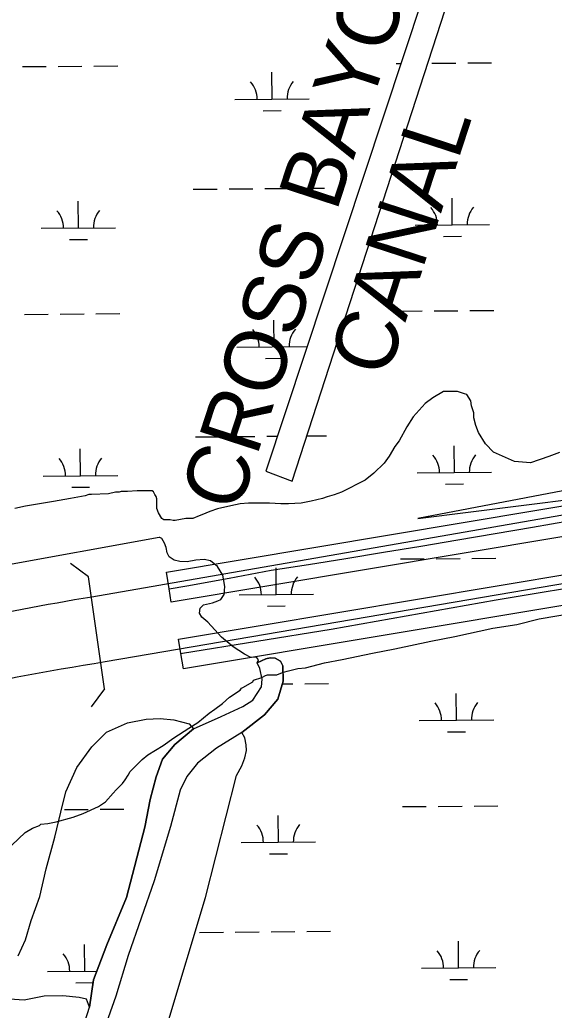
# Model space of a CAD drawing. Extents: x 3567028 to 3605064, y 510945 to 536587.
# Drawn here: x 3590098 to 3590816, y 533004 to 534334 of the extents above; entities that cross this region are included whole.
import ezdxf

# ---------------------------------------------------------------- set-up
doc = ezdxf.new("R2010")
doc.units = 0
for name, color, linetype in [('V-BRDG-IDEN', 7, 'Continuous'), ('V-BRDG-OTLN', 7, 'Continuous'), ('V-RIVR-IDEN', 7, 'Continuous'), ('V-ROAD-CNTR', 7, 'Continuous'), ('V-SITE-VEGE', 7, 'Continuous'), ('V-TOPO-SHOR', 7, 'Continuous'), ('V-WETL-SWMP', 7, 'Continuous')]:
    doc.layers.add(name, color=color, linetype=linetype)

msp = doc.modelspace()

# ---------------------------------------------------------------- linework, layer by layer
at = {"layer": 'V-BRDG-IDEN'}
for p, q in [((3590190.4, 533585.4), (3590166.4, 533603.4)), ((3590212, 533435.1), (3590190.4, 533585.4)), ((3590212, 533435.1), (3590194, 533411.1))]:
    msp.add_line(p, q, dxfattribs=at)
at = {"layer": 'V-BRDG-OTLN'}
for p, q in [((3590311.5, 533501.8), (3593698.4, 534068.7)), ((3593707.8, 534028.3), (3590317.9, 533462)), ((3590314.6, 533482.8), (3590311.5, 533501.8)), ((3590317.9, 533462), (3590314.6, 533482.8))]:
    msp.add_line(p, q, dxfattribs=at)
for points in [[(3594373.5, 534234.6), (3594259.3, 534215.8), (3594145.1, 534196.7), (3594031, 534177.4), (3593916.9, 534157.9), (3593802.8, 534138.2), (3593688.8, 534118.3), (3590301.4, 533551.5), (3590298.6, 533569.4), (3590295, 533591.8), (3593684.4, 534159.6), (3593972, 534208.1), (3594260.6, 534256.7), (3594630.1, 534318.8)], [(3590314.6, 533482.8), (3590316.6, 533483.1), (3590516.3, 533515.3), (3590737.8, 533554.6), (3590888.6, 533579.6), (3591150.5, 533624.3), (3591401.9, 533665), (3591609.4, 533700.5), (3591846.8, 533738.7), (3592079.4, 533778.5), (3592293.7, 533812.4), (3592551.5, 533856.4), (3592821.8, 533904.4), (3593001.3, 533932.8), (3593219.9, 533969.5), (3593414, 534002.5), (3593552.5, 534023.7), (3593832.2, 534069.6), (3594090.4, 534112.1), (3594289.3, 534145), (3594568.6, 534191.6)], [(3590298.8, 533569.4), (3590322.4, 533573.6), (3590379.1, 533583.8), (3590435.8, 533594.4), (3590486, 533602.3), (3590536.1, 533610.4), (3590586.3, 533618.6), (3590636.4, 533626.9), (3590686.4, 533635.3), (3590736.5, 533643.8), (3590786.5, 533652.5), (3590913.9, 533674.7), (3591041.2, 533697), (3591168.5, 533719.3), (3591274, 533736.3), (3591379.5, 533753.4), (3591485, 533770.6), (3591590.5, 533788)]]:
    msp.add_lwpolyline(points, dxfattribs=at)
at = {"layer": 'V-ROAD-CNTR'}
for points in [[(3591004.6, 533699.3), (3590195.1, 533558.5)], [(3591071.1, 533618), (3590212.8, 533471.3)]]:
    msp.add_lwpolyline(points, dxfattribs=at)
for centre, radius, start, end in [((3590667.4, 530639.7), 2956.7, 99.1918, 106.5602), ((3590740.2, 530102.6), 3409.7, 98.8974, 106.9423)]:
    msp.add_arc(centre, radius, start, end, dxfattribs=at)
at = {"layer": 'V-SITE-VEGE'}
for p, q in [((3590652.9, 533825.8), (3590642.5, 533818.3)), ((3590667, 533834.3), (3590652.9, 533825.8)), ((3590685.9, 533834.3), (3590667, 533834.3)), ((3590695.4, 533831.4), (3590685.9, 533834.3)), ((3590698.2, 533830.5), (3590695.4, 533831.4)), ((3590703.9, 533822), (3590698.2, 533830.5)), ((3590642.5, 533818.3), (3590626.4, 533800.4)), ((3590704.8, 533815.3), (3590703.9, 533822)), ((3590707.6, 533805.9), (3590704.8, 533815.3)), ((3590626.4, 533800.4), (3590617.9, 533787.2)), ((3590707.6, 533799.3), (3590707.6, 533805.9)), ((3590710.4, 533788.9), (3590707.6, 533799.3)), ((3590617.9, 533787.2), (3590607.4, 533768.3)), ((3590714.2, 533779.4), (3590710.4, 533788.9)), ((3590723.6, 533764.3), (3590714.2, 533779.4)), ((3590601.8, 533760.8), (3590594.2, 533747.5)), ((3590607.4, 533768.3), (3590601.8, 533760.8)), ((3590734, 533753), (3590723.6, 533764.3)), ((3590594.2, 533747.5), (3590587.6, 533738.1)), ((3590762.3, 533740.6), (3590734, 533753)), ((3590808.6, 533747.2), (3590784, 533738.7)), ((3590822.7, 533752.8), (3590808.6, 533747.2)), ((3590587.6, 533738.1), (3590573.4, 533724.9)), ((3590784, 533738.7), (3590762.3, 533740.6)), ((3590573.4, 533724.9), (3590562, 533715.5)), ((3590562, 533715.5), (3590529.9, 533699.5)), ((3590186.1, 533694.4), (3590166.3, 533690.7)), ((3590190.8, 533696.3), (3590186.1, 533694.4)), ((3590194.6, 533696.3), (3590190.8, 533696.3)), ((3590217.3, 533697.2), (3590194.6, 533696.3)), ((3590226.7, 533699.1), (3590217.3, 533697.2)), ((3590231.5, 533699.1), (3590226.7, 533699.1)), ((3590234.3, 533700), (3590231.5, 533699.1)), ((3590242.8, 533700), (3590234.3, 533700)), ((3590256, 533700.9), (3590242.8, 533700)), ((3590275.8, 533700.9), (3590256, 533700.9)), ((3590277.7, 533699.9), (3590275.8, 533700.9)), ((3590279.6, 533696.2), (3590277.7, 533699.9)), ((3590281.5, 533693.3), (3590279.6, 533696.2)), ((3590282.4, 533690.5), (3590281.5, 533693.3)), ((3590511, 533692.9), (3590504.4, 533691)), ((3590520.4, 533695.7), (3590511, 533692.9)), ((3590529.9, 533699.5), (3590520.4, 533695.7)), ((3590105.8, 533680.4), (3590091.6, 533677.6)), ((3590143.6, 533687), (3590105.8, 533680.4)), ((3590166.3, 533690.7), (3590143.6, 533687)), ((3590282.4, 533677.3), (3590282.4, 533690.5)), ((3590381.6, 533680.9), (3590363.6, 533677.1)), ((3590393.9, 533683.7), (3590381.6, 533680.9)), ((3590405.2, 533684.6), (3590393.9, 533683.7)), ((3590433.5, 533684.6), (3590405.2, 533684.6)), ((3590448.6, 533683.6), (3590433.5, 533684.6)), ((3590459, 533683.6), (3590448.6, 533683.6)), ((3590476, 533684.5), (3590459, 533683.6)), ((3590489.2, 533687.3), (3590476, 533684.5)), ((3590504.4, 533691), (3590489.2, 533687.3)), ((3590284.3, 533671.6), (3590282.4, 533677.3)), ((3590289, 533664), (3590284.3, 533671.6)), ((3590339.1, 533667.7), (3590330.6, 533664)), ((3590342.8, 533668.7), (3590339.1, 533667.7)), ((3590353.2, 533673.4), (3590342.8, 533668.7)), ((3590363.6, 533677.1), (3590353.2, 533673.4)), ((3590291.8, 533662.1), (3590289, 533664)), ((3590300.3, 533662.1), (3590291.8, 533662.1)), ((3590304.1, 533661.2), (3590300.3, 533662.1)), ((3590306.9, 533661.2), (3590304.1, 533661.2)), ((3590321.1, 533664), (3590306.9, 533661.2)), ((3590330.6, 533664), (3590321.1, 533664)), ((3590795.5, 533529.1), (3590842.8, 533537.5)), ((3590733.2, 533516.9), (3590765.3, 533521.6)), ((3590765.3, 533521.6), (3590795.5, 533529.1)), ((3590650.1, 533499.1), (3590682.2, 533505.7)), ((3590682.2, 533505.7), (3590733.2, 533516.9)), ((3590601.9, 533488.8), (3590650.1, 533499.1)), ((3590531, 533474.8), (3590571.6, 533483.2)), ((3590571.6, 533483.2), (3590601.9, 533488.8)), ((3590481.9, 533463.5), (3590507.4, 533470.1)), ((3590507.4, 533470.1), (3590531, 533474.8)), ((3590423.3, 533450.4), (3590428, 533453.2)), ((3590428, 533453.2), (3590430.9, 533454.2)), ((3590430.9, 533454.2), (3590443.2, 533454.2)), ((3590443.2, 533454.2), (3590450.7, 533457)), ((3590450.7, 533457), (3590457.3, 533458.9)), ((3590457.3, 533458.9), (3590471.5, 533462.6)), ((3590471.5, 533462.6), (3590481.9, 533463.5)), ((3590397.8, 533437.2), (3590411, 533444.8)), ((3590411, 533444.8), (3590412, 533446.7)), ((3590412, 533446.7), (3590423.3, 533450.4)), ((3590379.8, 533424), (3590394, 533433.5)), ((3590394, 533433.5), (3590395.9, 533436.3)), ((3590395.9, 533436.3), (3590397.8, 533437.2)), ((3590360, 533408), (3590370.4, 533415.6)), ((3590370.4, 533415.6), (3590379.8, 533424)), ((3590337.3, 533390.1), (3590352.4, 533402.4)), ((3590352.4, 533402.4), (3590360, 533408)), ((3590325, 533382.6), (3590337.3, 533390.1)), ((3590305.1, 533369.4), (3590325, 533382.6)), ((3590290.9, 533359), (3590305.1, 533369.4)), ((3590262.6, 533340.2), (3590270.1, 533346.8)), ((3590270.1, 533346.8), (3590290.9, 533359)), ((3590246.5, 533324.2), (3590262.6, 533340.2)), ((3590239.9, 533312.9), (3590243.7, 533319.5)), ((3590243.7, 533319.5), (3590246.5, 533324.2)), ((3590227.6, 533299.7), (3590236.1, 533308.1)), ((3590236.1, 533308.1), (3590239.9, 533312.9)), ((3590213.4, 533283.6), (3590223.8, 533294.9)), ((3590223.8, 533294.9), (3590227.6, 533299.7)), ((3590203.9, 533277), (3590213.4, 533283.6)), ((3590169.9, 533262.9), (3590183.1, 533267.6)), ((3590183.1, 533267.6), (3590203.9, 533277)), ((3590124.5, 533251.7), (3590126.4, 533253.6)), ((3590126.4, 533253.6), (3590135.9, 533254.5)), ((3590135.9, 533254.5), (3590147.2, 533256.4)), ((3590147.2, 533256.4), (3590169.9, 533262.9)), ((3590087.7, 533225.3), (3590105.6, 533242.3)), ((3590105.6, 533242.3), (3590115.1, 533247.9)), ((3590115.1, 533247.9), (3590124.5, 533251.7))]:
    msp.add_line(p, q, dxfattribs=at)
at = {"layer": 'V-TOPO-SHOR'}
for points in [[(3590055.7, 532950.3), (3590144.3, 532923.9), (3590161.1, 532924.9), (3590167.5, 532931.7), (3590191.6, 533007.8), (3590197.3, 533044.6), (3590215.2, 533091.6), (3590241.7, 533155.1), (3590266.2, 533249.3), (3590273.4, 533286.7), (3590281.1, 533317.2), (3590290, 533340.7), (3590306.5, 533360.5), (3590331.4, 533381.5), (3590368.7, 533398.1), (3590397.6, 533411.3), (3590411, 533420.1), (3590422.6, 533437.9), (3590423.5, 533448.4), (3590420.4, 533462.4), (3590417.1, 533470.1)], [(3590417.1, 533470.1), (3590428.6, 533475.4), (3590434.2, 533476.7), (3590441.2, 533476.5), (3590448.1, 533472.2), (3590451.4, 533465.8), (3590451.6, 533445.6), (3590444.8, 533421.4), (3590426.9, 533400.2), (3590396.4, 533376.5), (3590362.4, 533355.7), (3590336.8, 533335.4), (3590322.5, 533317.6), (3590313.7, 533299), (3590300.7, 533250.5), (3590278.8, 533177.2), (3590243.7, 533077), (3590227.1, 533022.3), (3590203.9, 532956.6)]]:
    msp.add_lwpolyline(points, dxfattribs=at)
at = {"layer": 'V-WETL-SWMP'}
for p, q in [((3590749.7, 534697.2), (3590428.4, 533727.3)), ((3590464, 533713.9), (3590782.9, 534697.5)), ((3590101.7, 534270.7), (3590133.7, 534271)), ((3590149.7, 534271.1), (3590181.7, 534271.4)), ((3590197.7, 534271.5), (3590229.7, 534271.8)), ((3590603.6, 534275), (3590609.8, 534275)), ((3590651.6, 534275.4), (3590683.6, 534275.6)), ((3590699.6, 534275.8), (3590731.6, 534276)), ((3590436.9, 534227.1), (3590436.6, 534263.1)), ((3590386.9, 534226.7), (3590486.9, 534227.5)), ((3590425.1, 534211.6), (3590449.1, 534211.8)), ((3590331.1, 534106.2), (3590363.1, 534106.4)), ((3590379.1, 534106.6), (3590411.1, 534106.8)), ((3590427.1, 534107), (3590459.1, 534107.2)), ((3590475.1, 534107.4), (3590507.1, 534107.6)), ((3590678.8, 534058.3), (3590678.5, 534094.3)), ((3590177, 534054.1), (3590176.6, 534090.1)), ((3590127, 534053.7), (3590226.9, 534054.5)), ((3590628.8, 534057.9), (3590728.8, 534058.8)), ((3590165.1, 534038.6), (3590189.1, 534038.8)), ((3590667, 534042.8), (3590691, 534043)), ((3590104.5, 533938.1), (3590136.5, 533938.3)), ((3590152.5, 533938.5), (3590184.5, 533938.7)), ((3590200.5, 533938.9), (3590232.5, 533939.1)), ((3590606.4, 533942.3), (3590638.4, 533942.6)), ((3590654.4, 533942.7), (3590686.4, 533943)), ((3590702.4, 533943.1), (3590734.4, 533943.4)), ((3590439.7, 533894.5), (3590439.4, 533930.5)), ((3590389.7, 533894), (3590483.9, 533894.8)), ((3590427.9, 533878.9), (3590451.9, 533879.1)), ((3590333.9, 533773.5), (3590365.9, 533773.8)), ((3590381.9, 533773.9), (3590413.9, 533774.2)), ((3590429.9, 533774.3), (3590444, 533774.4)), ((3590483.8, 533774.8), (3590509.9, 533775)), ((3590681.6, 533725.7), (3590681.3, 533761.7)), ((3590179.8, 533721.4), (3590179.5, 533757.4)), ((3590129.8, 533721), (3590229.8, 533721.9)), ((3590428.4, 533727.3), (3590464, 533713.9)), ((3590631.7, 533725.3), (3590731.6, 533726.1)), ((3590632.5, 533664.1), (3591065.1, 533718.3)), ((3590167.9, 533705.9), (3590191.9, 533706.1)), ((3590847, 533705), (3590632.5, 533664.1)), ((3590669.8, 533710.1), (3590693.8, 533710.3)), ((3590286.1, 533638.6), (3590285.5, 533638.4)), ((3590289.1, 533637), (3590286.1, 533638.6)), ((3590285.5, 533638.4), (3590046.7, 533595.3)), ((3590292.7, 533631), (3590289.1, 533637)), ((3590294.7, 533625.1), (3590292.7, 533631)), ((3590296.1, 533618), (3590294.7, 533625.1)), ((3590298.8, 533612.6), (3590296.1, 533618)), ((3590305.5, 533607.8), (3590298.8, 533612.6)), ((3590313.2, 533606.1), (3590305.5, 533607.8)), ((3590323.1, 533605.9), (3590313.2, 533606.1)), ((3590334.6, 533608.1), (3590323.1, 533605.9)), ((3590345.7, 533609), (3590334.6, 533608.1)), ((3590354.1, 533607.3), (3590345.7, 533609)), ((3590363.8, 533599.6), (3590354.1, 533607.3)), ((3590370.6, 533587.7), (3590363.8, 533599.6)), ((3590609.2, 533609.6), (3590641.2, 533609.9)), ((3590657.2, 533610), (3590689.2, 533610.3)), ((3590705.2, 533610.4), (3590737.2, 533610.7)), ((3590373.4, 533572.8), (3590370.6, 533587.7)), ((3590442.6, 533561.8), (3590442.2, 533597.8)), ((3590372.5, 533562), (3590373.4, 533572.8)), ((3590368, 533555.3), (3590372.5, 533562)), ((3590392.6, 533561.4), (3590492.5, 533562.2)), ((3590340.2, 533543.5), (3590344.9, 533547.8)), ((3590344.9, 533547.8), (3590356.8, 533550.9)), ((3590356.8, 533550.9), (3590363.9, 533553.5)), ((3590363.9, 533553.5), (3590368, 533555.3)), ((3590430.7, 533546.3), (3590454.7, 533546.5)), ((3590339.7, 533537), (3590340.2, 533543.5)), ((3590342.7, 533531.4), (3590339.7, 533537)), ((3590350.6, 533524.7), (3590342.7, 533531.4)), ((3590359.9, 533514.6), (3590350.6, 533524.7)), ((3590369, 533504.8), (3590359.9, 533514.6)), ((3590384.5, 533491.7), (3590369, 533504.8)), ((3590399.7, 533481.8), (3590384.5, 533491.7)), ((3590408.6, 533477.5), (3590399.7, 533481.8)), ((3590416, 533477.7), (3590408.6, 533477.5)), ((3590418.5, 533474.1), (3590416, 533477.7)), ((3590428.7, 533475.4), (3590417.1, 533470.1)), ((3590417.1, 533470.1), (3590418.5, 533474.1)), ((3590434.3, 533476.7), (3590428.7, 533475.4)), ((3590441.2, 533476.5), (3590434.3, 533476.7)), ((3590448.1, 533472.2), (3590441.2, 533476.5)), ((3590451.4, 533465.9), (3590448.1, 533472.2)), ((3590451.6, 533445.6), (3590451.4, 533465.9)), ((3590444.8, 533421.4), (3590451.6, 533445.6)), ((3590450.6, 533441.8), (3590464.7, 533441.9)), ((3590480.7, 533442), (3590512.7, 533442.3)), ((3590684.5, 533393), (3590684.2, 533429)), ((3590426.9, 533400.2), (3590444.8, 533421.4)), ((3590396.4, 533376.5), (3590426.9, 533400.2)), ((3590634.5, 533392.6), (3590734.5, 533393.4)), ((3590400.3, 533369.4), (3590396.4, 533376.5)), ((3590672.6, 533377.5), (3590696.6, 533377.7)), ((3590402.1, 533359.9), (3590400.3, 533369.4)), ((3590402.4, 533352.5), (3590402.1, 533359.9)), ((3590400.3, 533342.6), (3590402.4, 533352.5)), ((3590396.4, 533331.9), (3590400.3, 533342.6)), ((3590389, 533319), (3590396.4, 533331.9)), ((3590347.4, 533154.8), (3590389, 533319)), ((3590158.1, 533273.1), (3590190.1, 533273.4)), ((3590206.1, 533273.5), (3590238.1, 533273.8)), ((3590612, 533277), (3590644, 533277.2)), ((3590660, 533277.4), (3590692, 533277.6)), ((3590708, 533277.8), (3590740, 533278)), ((3590445.4, 533229.1), (3590445.1, 533265.1)), ((3590395.4, 533228.7), (3590495.4, 533229.6)), ((3590433.5, 533213.6), (3590457.5, 533213.8)), ((3590297.2, 532986.6), (3590347.4, 533154.8)), ((3590339.5, 533108.2), (3590371.5, 533108.4)), ((3590387.5, 533108.6), (3590419.5, 533108.8)), ((3590435.5, 533109), (3590467.5, 533109.2)), ((3590483.5, 533109.4), (3590515.5, 533109.6)), ((3590687.3, 533060.4), (3590687, 533096.4)), ((3590185.4, 533056.1), (3590185, 533092.1)), ((3590135.4, 533055.7), (3590201.8, 533056.3)), ((3590637.3, 533059.9), (3590737.3, 533060.8)), ((3590173.5, 533040.6), (3590196.7, 533040.8)), ((3590675.4, 533044.8), (3590699.4, 533045))]:
    msp.add_line(p, q, dxfattribs=at)
msp.add_lwpolyline([(3590096.1, 533076.6), (3590105.9, 533098.3), (3590113.4, 533124.2), (3590125, 533156.2), (3590133.5, 533193.7), (3590145.4, 533235.9), (3590153.5, 533269.8), (3590159.9, 533297.1), (3590174.6, 533329.8), (3590195.1, 533357.3), (3590214.7, 533377.1), (3590242.7, 533389.6), (3590268, 533394.3), (3590286.7, 533395.3), (3590304.9, 533393.5), (3590325.8, 533388.1), (3590331.4, 533381.5), (3590306.5, 533360.5), (3590290, 533340.7), (3590281.1, 533317.2), (3590273.4, 533286.7), (3590266.2, 533249.3), (3590241.7, 533155.1), (3590215.2, 533091.6), (3590197.3, 533044.6), (3590191.6, 533007.8), (3590187.6, 533018.3), (3590177.9, 533020.9), (3590155.8, 533023), (3590131.1, 533022.6), (3590104.2, 533017), (3590084.6, 533018.7)], dxfattribs=at)
for centre, start, end in [((3590381.7, 534227.1), 359.7115, 41.2552), ((3590492.2, 534228.1), 139.7115, 181.2552), ((3590121.7, 534054.1), 359.7115, 41.2552), ((3590232.2, 534055), 139.7115, 181.2552), ((3590623.6, 534058.3), 359.7115, 41.2552), ((3590734.1, 534059.3), 139.7115, 181.2552), ((3590384.5, 533894.5), 359.7115, 41.2552), ((3590495, 533895.4), 139.7115, 181.2552), ((3590235, 533722.4), 139.7115, 181.2552), ((3590626.4, 533725.7), 359.7115, 41.2552), ((3590736.9, 533726.6), 139.7115, 181.2552), ((3590124.5, 533721.5), 359.7115, 41.2552), ((3590497.8, 533562.7), 139.7115, 181.2552), ((3590387.3, 533561.8), 359.7115, 41.2552), ((3590629.2, 533393), 359.7115, 41.2552), ((3590739.7, 533394), 139.7115, 181.2552), ((3590500.6, 533230.1), 139.7115, 181.2552), ((3590390.1, 533229.1), 359.7115, 41.2552), ((3590632, 533060.4), 359.7115, 41.2552), ((3590742.5, 533061.3), 139.7115, 181.2552), ((3590130.1, 533056.1), 359.7115, 41.2552)]:
    msp.add_arc(centre, 35.2, start, end, dxfattribs=at)

# ---------------------------------------------------------------- texts
at = {"layer": 'V-RIVR-IDEN'}
for s, p in [('CROSS BAYOU', (3590391.5, 533669.9)), ('CANAL', (3590591, 533850.4))]:
    msp.add_text(s, height=83, rotation=71.9657, dxfattribs=at).set_placement(p)

doc.saveas('drawing.dxf')
